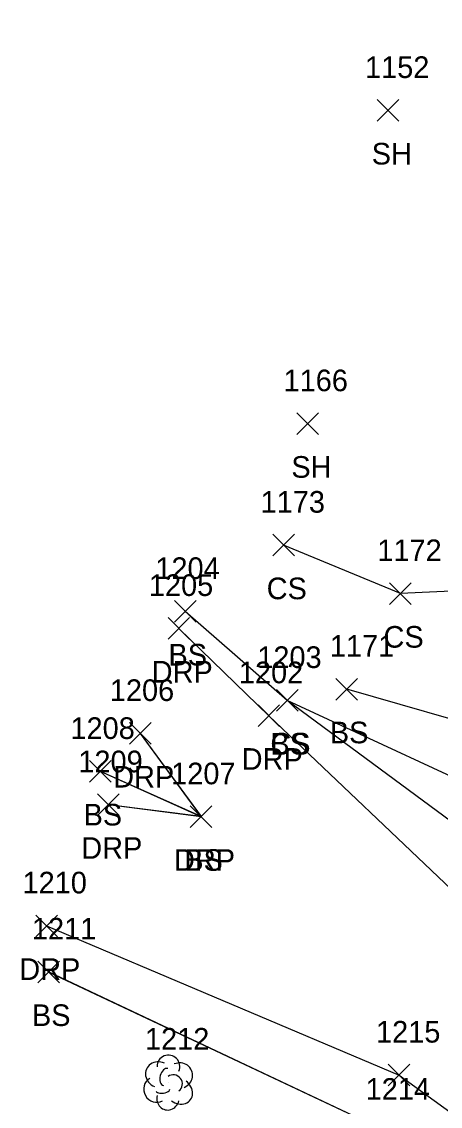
# Model space of a CAD drawing. Extents: x 1554668 to 1563881, y 831386 to 834374.
# Drawn here: x 1561803.8 to 1561842.5, y 833776.4 to 833876.6 of the extents above; entities that cross this region are included whole.
import ezdxf

# ---------------------------------------------------------------- set-up
doc = ezdxf.new("R2010")
doc.units = 0
for name, color, linetype in [('L_A', 7, 'Continuous'), ('L_I', 7, 'Continuous'), ('L_TIC', 7, 'Continuous'), ('LELB', 7, 'Continuous'), ('LTD', 7, 'Continuous'), ('R_A', 7, 'Continuous'), ('R_I', 7, 'Continuous'), ('R_TIC', 7, 'Continuous'), ('RDP', 7, 'Continuous')]:
    doc.layers.add(name, color=color, linetype=linetype)

msp = doc.modelspace()

# ---------------------------------------------------------------- linework, layer by layer
at = {"layer": 'L_TIC'}
for points in [[(1561836.66, 833867.43), (1561838.66, 833869.43)], [(1561838.66, 833867.43), (1561836.66, 833869.43)], [(1561829.23, 833838.47), (1561831.23, 833840.47)], [(1561831.23, 833838.47), (1561829.23, 833840.47)], [(1561827, 833827.24), (1561829, 833829.24)], [(1561829, 833827.24), (1561827, 833829.24)], [(1561837.8, 833822.76), (1561839.8, 833824.76)], [(1561839.8, 833822.76), (1561837.8, 833824.76)], [(1561817.92, 833821.11), (1561819.92, 833823.11)], [(1561819.92, 833821.11), (1561817.92, 833823.11)], [(1561832.84, 833813.92), (1561834.84, 833815.92)], [(1561834.84, 833813.92), (1561832.84, 833815.92)], [(1561827.34, 833812.88), (1561829.34, 833814.88)], [(1561829.34, 833812.88), (1561827.34, 833814.88)], [(1561827.34, 833812.88), (1561829.34, 833814.88)], [(1561829.34, 833812.88), (1561827.34, 833814.88)], [(1561810.07, 833806.32), (1561812.07, 833808.32)], [(1561812.07, 833806.32), (1561810.07, 833808.32)], [(1561819.38, 833802.13), (1561821.38, 833804.13)], [(1561821.38, 833802.13), (1561819.38, 833804.13)], [(1561805.3, 833787.78), (1561807.3, 833789.78)], [(1561807.3, 833787.78), (1561805.3, 833789.78)]]:
    msp.add_lwpolyline(points, dxfattribs=at)
at = {"layer": 'LELB'}
for points in [[(1561830.54, 834078.7), (1561842.16, 834050.38), (1561857.12, 834026), (1561867.87, 834002.51), (1561866.58, 833962.53), (1561861.04, 833916.7), (1561853.61, 833866.58), (1561849.59, 833833.57), (1561848.22, 833824.19), (1561838.8, 833823.76), (1561828, 833828.25)], [(1561830.54, 834078.7), (1561842.16, 834050.38), (1561857.12, 834026), (1561867.87, 834002.51), (1561866.58, 833962.53), (1561861.04, 833916.7), (1561853.61, 833866.58), (1561849.59, 833833.57), (1561848.22, 833824.19), (1561838.8, 833823.76), (1561828, 833828.25)], [(1561830.54, 834078.7), (1561842.16, 834050.38), (1561857.12, 834026), (1561867.87, 834002.51), (1561866.58, 833962.53), (1561861.04, 833916.7), (1561853.61, 833866.58), (1561849.59, 833833.57), (1561848.22, 833824.19), (1561838.8, 833823.76), (1561828, 833828.25)], [(1561830.54, 834078.7), (1561842.16, 834050.38), (1561857.12, 834026), (1561867.87, 834002.52), (1561866.59, 833962.52), (1561861.04, 833916.7), (1561853.61, 833866.58), (1561849.59, 833833.58), (1561848.21, 833824.19), (1561838.8, 833823.76), (1561828, 833828.24)], [(1561866.18, 833828.25), (1561855.55, 833821.09), (1561848.44, 833810.73), (1561833.84, 833814.91)], [(1561866.18, 833828.25), (1561855.55, 833821.09), (1561848.44, 833810.73), (1561833.84, 833814.91)], [(1561866.18, 833828.25), (1561855.55, 833821.09), (1561848.44, 833810.73), (1561833.84, 833814.91)], [(1561866.18, 833828.24), (1561855.55, 833821.09), (1561848.44, 833810.73), (1561833.84, 833814.92)], [(1561862.5, 833787.34), (1561848.11, 833799.26), (1561828.34, 833813.88), (1561818.92, 833822.11)], [(1561862.5, 833787.34), (1561848.11, 833799.26), (1561828.34, 833813.88), (1561818.92, 833822.1)], [(1561862.5, 833787.34), (1561848.11, 833799.26), (1561828.34, 833813.88), (1561818.92, 833822.1)], [(1561862.5, 833787.34), (1561848.11, 833799.26), (1561828.34, 833813.88), (1561818.92, 833822.1)], [(1561864.02, 833802.29), (1561850.69, 833803.51), (1561828.34, 833813.88)], [(1561864.02, 833802.29), (1561850.69, 833803.51), (1561828.34, 833813.88)], [(1561864.02, 833802.29), (1561850.69, 833803.51), (1561828.34, 833813.88)], [(1561864.02, 833802.28), (1561850.69, 833803.52), (1561828.34, 833813.88)], [(1561820.38, 833803.14), (1561811.07, 833807.32)], [(1561820.38, 833803.14), (1561811.07, 833807.32)], [(1561820.38, 833803.14), (1561811.07, 833807.32)], [(1561820.38, 833803.13), (1561811.07, 833807.32)], [(1561806.3, 833788.78), (1561837.71, 833773.96), (1561847.53, 833767.44), (1561857.27, 833760.52), (1561858.21, 833759.93), (1561859.16, 833759.72), (1561853.34, 833725.87), (1561846.91, 833696.45), (1561838.6, 833678)], [(1561806.3, 833788.77), (1561837.71, 833773.96), (1561847.53, 833767.44), (1561857.27, 833760.52), (1561858.21, 833759.92), (1561859.16, 833759.71), (1561853.34, 833725.86), (1561846.91, 833696.45), (1561838.61, 833678)], [(1561806.3, 833788.77), (1561837.71, 833773.96), (1561847.53, 833767.44), (1561857.27, 833760.52), (1561858.21, 833759.92), (1561859.16, 833759.71), (1561853.34, 833725.86), (1561846.91, 833696.45), (1561838.61, 833678)], [(1561806.3, 833788.77), (1561837.71, 833773.96), (1561847.53, 833767.44), (1561857.27, 833760.52), (1561858.21, 833759.92), (1561859.16, 833759.71), (1561853.34, 833725.86), (1561846.91, 833696.45), (1561838.61, 833678)]]:
    msp.add_lwpolyline(points, dxfattribs=at)
at = {"layer": 'LTD'}
msp.add_line((1561817.32, 833778.6), (1561817.32, 833778.6), dxfattribs=at)
msp.add_line((1561817.32, 833778.6), (1561817.32, 833778.6), dxfattribs=at)
msp.add_arc((1561817.36, 833780.04), 1.05, 335.5272, 180.9563, dxfattribs=at)
for centre, major_axis, ratio, start_param, end_param in [((1561816.53, 833779.27), (1.21, -0.51), 0.895232, 1.570796, 4.712389), ((1561818.36, 833779.19), (-1.14, -0.48), 0.949671, 1.570796, 4.712389), ((1561817.11, 833779.06), (-0.208, -0.792), 0.645439, 3.141593, 6.283185), ((1561817.82, 833778.44), (-0.5, 0.667), 0.989748, 3.141593, 6.283185), ((1561816.23, 833777.9), (0.58, -1.04), 0.959034, 3.141593, 6.283185), ((1561818.32, 833777.77), (-1.09, 0.79), 0.841452, 1.570796, 4.712389), ((1561817.32, 833777.1), (0.26, 1.06), 0.942809, 1.570796, 4.712389), ((1561816.86, 833777.85), (-0.625, -0.083), 0.423636, 0, 3.141593)]:
    msp.add_ellipse(centre, major_axis=major_axis, ratio=ratio, start_param=start_param, end_param=end_param, dxfattribs=at)
at = {"layer": 'R_TIC'}
for points in [[(1561817.32, 833819.54), (1561819.32, 833821.54)], [(1561819.32, 833819.54), (1561817.32, 833821.54)], [(1561825.64, 833811.47), (1561827.64, 833813.47)], [(1561827.64, 833811.47), (1561825.64, 833813.47)], [(1561813.76, 833809.83), (1561815.76, 833811.83)], [(1561815.76, 833809.83), (1561813.76, 833811.83)], [(1561810.81, 833803.24), (1561812.81, 833805.24)], [(1561812.81, 833803.24), (1561810.81, 833805.24)], [(1561819.38, 833802.13), (1561821.38, 833804.13)], [(1561821.38, 833802.13), (1561819.38, 833804.13)], [(1561805.09, 833792.04), (1561807.09, 833794.04)], [(1561807.09, 833792.04), (1561805.09, 833794.04)], [(1561837.68, 833778.25), (1561839.68, 833780.25)], [(1561839.68, 833778.25), (1561837.68, 833780.25)]]:
    msp.add_lwpolyline(points, dxfattribs=at)
at = {"layer": 'RDP'}
for points in [[(1561871.83, 833787.48), (1561868.11, 833783.92), (1561862.14, 833783.55), (1561861.3, 833784.41), (1561844.79, 833795.19), (1561826.64, 833812.46), (1561818.32, 833820.54)], [(1561871.83, 833787.48), (1561868.11, 833783.92), (1561862.14, 833783.55), (1561861.3, 833784.41), (1561844.79, 833795.19), (1561826.64, 833812.46), (1561818.32, 833820.54)], [(1561871.83, 833787.48), (1561868.11, 833783.92), (1561862.14, 833783.55), (1561861.3, 833784.41), (1561844.79, 833795.19), (1561826.64, 833812.46), (1561818.32, 833820.54)], [(1561871.83, 833787.48), (1561868.11, 833783.92), (1561862.14, 833783.55), (1561861.3, 833784.41), (1561844.79, 833795.19), (1561826.64, 833812.47), (1561818.32, 833820.54)], [(1561814.76, 833810.83), (1561820.38, 833803.14), (1561811.81, 833804.24)], [(1561814.76, 833810.83), (1561820.38, 833803.14), (1561811.81, 833804.24)], [(1561814.76, 833810.83), (1561820.38, 833803.14), (1561811.81, 833804.24)], [(1561814.76, 833810.83), (1561820.38, 833803.13), (1561811.81, 833804.24)], [(1561806.09, 833793.04), (1561838.68, 833779.25), (1561848.4, 833772.22), (1561861.72, 833765.58), (1561866.71, 833759.34)], [(1561806.09, 833793.04), (1561838.68, 833779.25), (1561848.4, 833772.22), (1561861.72, 833765.58), (1561866.71, 833759.34)], [(1561806.09, 833793.04), (1561838.68, 833779.25), (1561848.4, 833772.22), (1561861.72, 833765.58), (1561866.71, 833759.34)], [(1561806.09, 833793.04), (1561838.68, 833779.25), (1561848.4, 833772.22), (1561861.72, 833765.58), (1561866.71, 833759.34)]]:
    msp.add_lwpolyline(points, dxfattribs=at)

# ---------------------------------------------------------------- texts
at = {"layer": 'L_A'}
for s, p in [('SH', (1561836.15, 833863.43)), ('SH', (1561828.72, 833834.47)), ('CS', (1561826.44, 833823.24)), ('CS', (1561837.24, 833818.76)), ('BS', (1561817.36, 833817.11)), ('BS', (1561832.28, 833809.92)), ('CS', (1561826.78, 833808.88)), ('BS', (1561826.78, 833808.88)), ('BS', (1561809.51, 833802.32)), ('BS', (1561818.82, 833798.13)), ('BS', (1561804.74, 833783.78))]:
    msp.add_text(s, height=2, dxfattribs=at).set_placement(p)
at = {"layer": 'L_I'}
for s, p in [('1152', (1561835.53, 833871.43)), ('1166', (1561828, 833842.47)), ('1173', (1561825.88, 833831.24)), ('1172', (1561836.67, 833826.76)), ('1204', (1561816.15, 833825.11)), ('1171', (1561832.28, 833817.92)), ('1203', (1561825.57, 833816.88)), ('1203', (1561825.57, 833816.88)), ('1208', (1561808.3, 833810.32)), ('1207', (1561817.61, 833806.13)), ('1211', (1561804.74, 833791.78)), ('1212', (1561815.19, 833781.6)), ('1214', (1561835.59, 833776.96))]:
    msp.add_text(s, height=2, dxfattribs=at).set_placement(p)
at = {"layer": 'R_A'}
for p in [(1561815.81, 833815.54), (1561824.13, 833807.47), (1561812.25, 833805.83), (1561809.3, 833799.24), (1561817.87, 833798.13), (1561803.57, 833788.04)]:
    msp.add_text('DRP', height=2, dxfattribs=at).set_placement(p)
at = {"layer": 'R_I'}
for s, p in [('1205', (1561815.55, 833823.54)), ('1202', (1561823.87, 833815.47)), ('1206', (1561811.94, 833813.83)), ('1209', (1561809.03, 833807.24)), ('1207', (1561817.61, 833806.13)), ('1210', (1561803.87, 833796.04)), ('1215', (1561836.55, 833782.25))]:
    msp.add_text(s, height=2, dxfattribs=at).set_placement(p)

doc.saveas('drawing.dxf')
